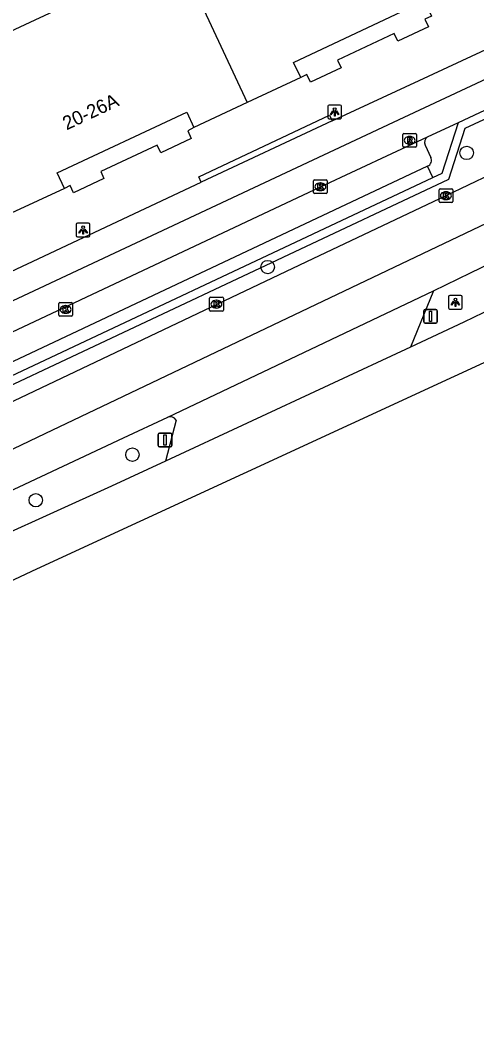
# Model space of a CAD drawing. Extents: x 158352 to 159489, y 383828 to 384597.
# Drawn here: x 159032.7 to 159066, y 383862.1 to 383935.6 of the extents above; entities that cross this region are included whole.
import ezdxf

# ---------------------------------------------------------------- set-up
doc = ezdxf.new("R2010")
doc.units = 0
for name, color, linetype in [('IMGEO_Afsluitpaal', 7, 'Continuous'), ('IMGEO_Berm_groen', 7, 'Continuous'), ('IMGEO_Boom', 7, 'Continuous'), ('IMGEO_Fietspad_gesloten', 7, 'Continuous'), ('IMGEO_Haag', 7, 'Continuous'), ('IMGEO_Kolk', 7, 'Continuous'), ('IMGEO_Lichtpunt', 7, 'Continuous'), ('IMGEO_OVBaan_gesloten', 7, 'Continuous'), ('IMGEO_Pand', 7, 'Continuous'), ('IMGEO_Pand_nummerreeks', 7, 'Continuous'), ('IMGEO_Parkeervlak_open', 7, 'Continuous'), ('IMGEO_Rijbaan_lokaal_open', 7, 'Continuous'), ('IMGEO_Rijbaan_regionaal_gesloten', 7, 'Continuous'), ('IMGEO_Rioolput', 7, 'Continuous'), ('IMGEO_Voetpad_open', 7, 'Continuous')]:
    doc.layers.add(name, color=color, linetype=linetype)

msp = doc.modelspace()

# ---------------------------------------------------------------- linework, layer by layer
at = {"layer": 'IMGEO_Afsluitpaal'}
for p, q in [((159062.163, 383913.652), (159062.163, 383914.452)), ((159062.163, 383914.452), (159062.163, 383913.652)), ((159062.263, 383914.552), (159063.053, 383914.552)), ((159063.053, 383914.552), (159062.263, 383914.552)), ((159063.153, 383914.452), (159063.153, 383913.652)), ((159063.153, 383913.652), (159063.153, 383914.452)), ((159063.053, 383913.552), (159062.263, 383913.552)), ((159062.263, 383913.552), (159063.053, 383913.552)), ((159042.812, 383904.628), (159042.812, 383905.428)), ((159042.812, 383905.428), (159042.812, 383904.628)), ((159042.912, 383905.528), (159043.702, 383905.528)), ((159043.702, 383905.528), (159042.912, 383905.528)), ((159043.802, 383905.428), (159043.802, 383904.628)), ((159043.802, 383904.628), (159043.802, 383905.428)), ((159043.702, 383904.528), (159042.912, 383904.528)), ((159042.912, 383904.528), (159043.702, 383904.528))]:
    msp.add_line(p, q, dxfattribs=at)
for points in [[(159062.583, 383914.427), (159062.733, 383914.427), (159062.733, 383913.677), (159062.583, 383913.677), (159062.583, 383914.427)], [(159043.232, 383905.403), (159043.382, 383905.403), (159043.382, 383904.653), (159043.232, 383904.653), (159043.232, 383905.403)]]:
    msp.add_lwpolyline(points, dxfattribs=at)
for centre, start, end in [((159062.263, 383914.452), 90, 180), ((159062.263, 383914.452), 90, 180), ((159063.053, 383914.452), 0, 90), ((159063.053, 383914.452), 360, 90), ((159062.263, 383913.652), 180, 270), ((159062.263, 383913.652), 180, 270), ((159063.053, 383913.652), 270, 0), ((159063.053, 383913.652), 270, 0), ((159042.912, 383905.428), 90, 180), ((159042.912, 383905.428), 90, 180), ((159043.702, 383905.428), 0, 90), ((159043.702, 383905.428), 360, 90), ((159042.912, 383904.628), 180, 270), ((159042.912, 383904.628), 180, 270), ((159043.702, 383904.628), 270, 0), ((159043.702, 383904.628), 270, 0)]:
    msp.add_arc(centre, 0.1, start, end, dxfattribs=at)
at = {"layer": 'IMGEO_Berm_groen'}
for points in [[(159062.868, 383915.915), (159061.206, 383911.809)], [(159044.12, 383906.482), (159043.343, 383903.494)]]:
    msp.add_lwpolyline(points, dxfattribs=at)
msp.add_arc((159043.68, 383906.22), 0.512, 30.78481, 110.35452, dxfattribs=at)
at = {"layer": 'IMGEO_Boom'}
for centre in [(159065.293, 383925.959), (159050.788, 383917.641), (159040.928, 383903.965), (159033.89, 383900.646)]:
    msp.add_circle(centre, 0.489, dxfattribs=at)
at = {"layer": 'IMGEO_Fietspad_gesloten'}
for points in [[(159055.497, 383928.303), (159061.826, 383931.249), (159074.308, 383937.038), (159079.821, 383939.628)], [(159055.497, 383928.303), (159045.946, 383923.819)], [(159021.051, 383912.119), (159025.103, 383914.025), (159045.946, 383923.819)]]:
    msp.add_lwpolyline(points, dxfattribs=at)
at = {"layer": 'IMGEO_Haag'}
for points in [[(159007.91, 383899.013), (159009.125, 383898.3), (159027.75, 383907.001), (159063.998, 383924.056), (159065.19, 383927.769), (159069.946, 383929.975)], [(159062.83, 383924.169), (159063.506, 383924.487), (159064.693, 383928.182)]]:
    msp.add_lwpolyline(points, dxfattribs=at)
at = {"layer": 'IMGEO_Kolk'}
for p, q in [((159054.13, 383923.07), (159054.13, 383923.922)), ((159054.205, 383923.996), (159055.057, 383923.996)), ((159055.131, 383923.922), (159055.131, 383923.07)), ((159054.641, 383923.216), (159054.616, 383923.216)), ((159054.618, 383923.776), (159054.643, 383923.776)), ((159063.278, 383922.417), (159063.278, 383923.269)), ((159063.353, 383923.343), (159064.205, 383923.343)), ((159063.766, 383923.123), (159063.791, 383923.123)), ((159064.279, 383923.269), (159064.279, 383922.417)), ((159055.057, 383922.996), (159054.205, 383922.996)), ((159064.205, 383922.343), (159063.353, 383922.343)), ((159063.789, 383922.563), (159063.764, 383922.563)), ((159035.564, 383914.126), (159035.564, 383914.978)), ((159035.639, 383915.052), (159036.491, 383915.052)), ((159036.565, 383914.978), (159036.565, 383914.126)), ((159046.556, 383914.51), (159046.556, 383915.362)), ((159046.631, 383915.436), (159047.483, 383915.436)), ((159047.044, 383915.216), (159047.069, 383915.216)), ((159047.557, 383915.362), (159047.557, 383914.51)), ((159036.075, 383914.272), (159036.05, 383914.272)), ((159036.052, 383914.832), (159036.077, 383914.832)), ((159047.483, 383914.436), (159046.631, 383914.436)), ((159047.067, 383914.656), (159047.042, 383914.656)), ((159036.491, 383914.052), (159035.639, 383914.052))]:
    msp.add_line(p, q, dxfattribs=at)
for points in [[(159054.13, 383923.07), (159054.13, 383923.922)], [(159054.205, 383923.996), (159055.057, 383923.996)], [(159055.131, 383923.922), (159055.131, 383923.07)], [(159054.451, 383923.696), (159054.574, 383923.696), (159054.574, 383923.545), (159054.704, 383923.696), (159054.868, 383923.696), (159054.722, 383923.545), (159054.875, 383923.296), (159054.723, 383923.296), (159054.638, 383923.46), (159054.574, 383923.393), (159054.574, 383923.296), (159054.451, 383923.296), (159054.451, 383923.696)], [(159063.278, 383922.417), (159063.278, 383923.269)], [(159063.353, 383923.343), (159064.205, 383923.343)], [(159064.279, 383923.269), (159064.279, 383922.417)], [(159055.057, 383922.996), (159054.205, 383922.996)], [(159064.205, 383922.343), (159063.353, 383922.343)], [(159063.599, 383923.043), (159063.722, 383923.043), (159063.722, 383922.892), (159063.852, 383923.043), (159064.016, 383923.043), (159063.87, 383922.892), (159064.023, 383922.643), (159063.871, 383922.643), (159063.786, 383922.807), (159063.722, 383922.74), (159063.722, 383922.643), (159063.599, 383922.643), (159063.599, 383923.043)], [(159035.564, 383914.126), (159035.564, 383914.978)], [(159035.639, 383915.052), (159036.491, 383915.052)], [(159036.565, 383914.978), (159036.565, 383914.126)], [(159046.556, 383914.51), (159046.556, 383915.362)], [(159046.631, 383915.436), (159047.483, 383915.436)], [(159046.877, 383915.136), (159047, 383915.136), (159047, 383914.985), (159047.13, 383915.136), (159047.294, 383915.136), (159047.148, 383914.985), (159047.301, 383914.736), (159047.149, 383914.736), (159047.064, 383914.9), (159047, 383914.833), (159047, 383914.736), (159046.877, 383914.736), (159046.877, 383915.136)], [(159047.557, 383915.362), (159047.557, 383914.51)], [(159035.885, 383914.752), (159036.008, 383914.752), (159036.008, 383914.601), (159036.138, 383914.752), (159036.302, 383914.752), (159036.156, 383914.601), (159036.309, 383914.352), (159036.157, 383914.352), (159036.072, 383914.516), (159036.008, 383914.449), (159036.008, 383914.352), (159035.885, 383914.352), (159035.885, 383914.752)], [(159047.483, 383914.436), (159046.631, 383914.436)], [(159036.491, 383914.052), (159035.639, 383914.052)]]:
    msp.add_lwpolyline(points, dxfattribs=at)
for centre, start, end in [((159054.207, 383923.92), 91.55205, 178.44795), ((159054.207, 383923.92), 91.55205, 178.44795), ((159055.055, 383923.92), 1.55205, 88.44795), ((159055.055, 383923.92), 1.55205, 88.44795), ((159054.207, 383923.072), 181.55205, 268.44795), ((159054.207, 383923.072), 181.55205, 268.44795), ((159055.055, 383923.072), 271.55205, 358.44795), ((159055.055, 383923.072), 271.55205, 358.44795), ((159063.355, 383923.267), 91.55205, 178.44795), ((159063.355, 383923.267), 91.55205, 178.44795), ((159064.203, 383923.267), 1.55205, 88.44795), ((159064.203, 383923.267), 1.55205, 88.44795), ((159063.355, 383922.419), 181.55205, 268.44795), ((159063.355, 383922.419), 181.55205, 268.44795), ((159064.203, 383922.419), 271.55205, 358.44795), ((159064.203, 383922.419), 271.55205, 358.44795), ((159035.641, 383914.976), 91.55205, 178.44795), ((159035.641, 383914.976), 91.55205, 178.44795), ((159036.489, 383914.976), 1.55205, 88.44795), ((159036.489, 383914.976), 1.55205, 88.44795), ((159046.633, 383915.36), 91.55205, 178.44795), ((159046.633, 383915.36), 91.55205, 178.44795), ((159047.481, 383915.36), 1.55205, 88.44795), ((159047.481, 383915.36), 1.55205, 88.44795), ((159046.633, 383914.512), 181.55205, 268.44795), ((159046.633, 383914.512), 181.55205, 268.44795), ((159047.481, 383914.512), 271.55205, 358.44795), ((159047.481, 383914.512), 271.55205, 358.44795), ((159035.641, 383914.128), 181.55205, 268.44795), ((159035.641, 383914.128), 181.55205, 268.44795), ((159036.489, 383914.128), 271.55205, 358.44795), ((159036.489, 383914.128), 271.55205, 358.44795)]:
    msp.add_arc(centre, 0.0765, start, end, dxfattribs=at)
for centre, major_axis, ratio, start_param, end_param in [((159054.617, 383923.496), (-0.387, 0.002), 0.722429, 4.712389, 7.853982), ((159054.642, 383923.496), (-0.39, 0.002), 0.717154, 1.570796, 4.712389), ((159063.765, 383922.843), (-0.387, 0.002), 0.722429, 4.712389, 7.853982), ((159063.79, 383922.843), (-0.39, 0.002), 0.717154, 1.570796, 4.712389), ((159047.043, 383914.936), (-0.387, 0.002), 0.722429, 4.712389, 7.853982), ((159047.068, 383914.936), (-0.39, 0.002), 0.717154, 1.570796, 4.712389), ((159036.051, 383914.552), (-0.387, 0.002), 0.722429, 4.712389, 7.853982), ((159036.076, 383914.552), (-0.39, 0.002), 0.717154, 1.570796, 4.712389)]:
    msp.add_ellipse(centre, major_axis=major_axis, ratio=ratio, start_param=start_param, end_param=end_param, dxfattribs=at)
at = {"layer": 'IMGEO_Lichtpunt'}
for p, q in [((159055.174, 383929.355), (159055.174, 383928.548)), ((159055.174, 383929.355), (159055.174, 383928.548)), ((159056.076, 383929.45), (159055.268, 383929.45)), ((159056.076, 383929.45), (159055.268, 383929.45)), ((159056.17, 383928.548), (159056.17, 383929.355)), ((159056.17, 383928.548), (159056.17, 383929.355)), ((159055.268, 383928.454), (159056.076, 383928.454)), ((159055.268, 383928.454), (159056.076, 383928.454)), ((159036.836, 383920.745), (159036.836, 383919.938)), ((159036.836, 383920.745), (159036.836, 383919.938)), ((159037.738, 383920.84), (159036.93, 383920.84)), ((159037.738, 383920.84), (159036.93, 383920.84)), ((159037.832, 383919.938), (159037.832, 383920.745)), ((159037.832, 383919.938), (159037.832, 383920.745)), ((159036.93, 383919.844), (159037.738, 383919.844)), ((159036.93, 383919.844), (159037.738, 383919.844)), ((159063.969, 383915.482), (159063.969, 383914.675)), ((159063.969, 383915.482), (159063.969, 383914.675)), ((159064.871, 383915.577), (159064.063, 383915.577)), ((159064.871, 383915.577), (159064.063, 383915.577)), ((159064.965, 383914.675), (159064.965, 383915.482)), ((159064.965, 383914.675), (159064.965, 383915.482)), ((159064.063, 383914.581), (159064.871, 383914.581)), ((159064.063, 383914.581), (159064.871, 383914.581))]:
    msp.add_line(p, q, dxfattribs=at)
for points in [[(159055.548, 383929.019), (159055.587, 383928.991), (159055.399, 383928.729), (159055.361, 383928.756), (159055.548, 383929.019)], [(159055.65, 383928.971), (159055.697, 383928.971), (159055.697, 383928.649), (159055.65, 383928.649), (159055.65, 383928.971)], [(159055.76, 383928.991), (159055.798, 383929.018), (159055.985, 383928.756), (159055.946, 383928.728), (159055.76, 383928.991)], [(159037.21, 383920.409), (159037.249, 383920.381), (159037.061, 383920.119), (159037.023, 383920.146), (159037.21, 383920.409)], [(159037.312, 383920.361), (159037.359, 383920.361), (159037.359, 383920.039), (159037.312, 383920.039), (159037.312, 383920.361)], [(159037.422, 383920.381), (159037.46, 383920.408), (159037.647, 383920.146), (159037.608, 383920.118), (159037.422, 383920.381)], [(159064.343, 383915.146), (159064.382, 383915.118), (159064.194, 383914.856), (159064.156, 383914.883), (159064.343, 383915.146)], [(159064.445, 383915.098), (159064.492, 383915.098), (159064.492, 383914.776), (159064.445, 383914.776), (159064.445, 383915.098)], [(159064.555, 383915.118), (159064.593, 383915.145), (159064.78, 383914.883), (159064.741, 383914.855), (159064.555, 383915.118)]]:
    msp.add_lwpolyline(points, dxfattribs=at)
for centre in [(159055.673, 383929.153), (159037.335, 383920.543), (159064.468, 383915.28)]:
    msp.add_circle(centre, 0.0994, dxfattribs=at)
for centre, start, end in [((159055.268, 383929.355), 90, 180), ((159055.268, 383929.355), 90, 180), ((159056.076, 383929.355), 0, 90), ((159056.076, 383929.355), 0, 90), ((159055.268, 383928.548), 180, 270), ((159055.268, 383928.548), 180, 270), ((159056.076, 383928.548), 270, 0), ((159056.076, 383928.548), 270, 360), ((159036.93, 383920.745), 90, 180), ((159036.93, 383920.745), 90, 180), ((159037.738, 383920.745), 0, 90), ((159037.738, 383920.745), 0, 90), ((159036.93, 383919.938), 180, 270), ((159036.93, 383919.938), 180, 270), ((159037.738, 383919.938), 270, 0), ((159037.738, 383919.938), 270, 360), ((159064.063, 383915.482), 90, 180), ((159064.063, 383915.482), 90, 180), ((159064.871, 383915.482), 0, 90), ((159064.871, 383915.482), 0, 90), ((159064.063, 383914.675), 180, 270), ((159064.063, 383914.675), 180, 270), ((159064.871, 383914.675), 270, 0), ((159064.871, 383914.675), 270, 360)]:
    msp.add_arc(centre, 0.0946, start, end, dxfattribs=at)
at = {"layer": 'IMGEO_OVBaan_gesloten'}
for points in [[(159087.254, 383923.978), (159069.31, 383915.653), (159065.096, 383913.62), (159061.206, 383911.809)], [(159088.723, 383920.864), (159071.911, 383913.128), (159033.938, 383895.628), (159011.041, 383884.856), (158989.11, 383874.567), (158980.057, 383870.434), (158966.431, 383864.805), (158959.706, 383862.12)], [(159061.206, 383911.809), (159043.343, 383903.494)], [(159043.343, 383903.494), (159039.412, 383901.664), (159026.967, 383896.037), (159000, 383883.486), (158986.172, 383877.05), (158982.088, 383875.184), (158978.001, 383873.342), (158977.971, 383873.552), (158966.645, 383868.858), (158958.082, 383865.353)]]:
    msp.add_lwpolyline(points, dxfattribs=at)
at = {"layer": 'IMGEO_Pand'}
for points in [[(159026.991, 383932.475), (159044.205, 383940.528)], [(159044.205, 383940.528), (159049.303, 383929.63)], [(159053.193, 383931.455), (159052.677, 383932.555), (159062.223, 383937.033), (159062.739, 383935.934)], [(159053.193, 383931.455), (159049.303, 383929.63)], [(159049.303, 383929.63), (159045.414, 383927.805)], [(159035.979, 383923.378), (159035.455, 383924.496), (159044.89, 383928.922), (159045.414, 383927.805)], [(159035.979, 383923.378), (159032.099, 383921.557)]]:
    msp.add_lwpolyline(points, dxfattribs=at)
at = {"layer": 'IMGEO_Parkeervlak_open'}
msp.add_lwpolyline([(159062.26, 383926.534), (159062.682, 383925.634)], dxfattribs=at)
for centre, radius, start, end in [((159062.756, 383926.712), 0.527, 128.64796, 199.74362), ((159062.235, 383925.428), 0.493, 295.67779, 24.72445)]:
    msp.add_arc(centre, radius, start, end, dxfattribs=at)
at = {"layer": 'IMGEO_Rijbaan_lokaal_open'}
for points in [[(159075.768, 383935.579), (159060.71, 383928.546), (159027.469, 383912.965), (159000, 383900.042), (158975.95, 383888.727)], [(159064.693, 383928.182), (159069.725, 383930.533)], [(159062.427, 383927.124), (159064.693, 383928.182)], [(159007.205, 383901.218), (159017.772, 383906.172), (159025.472, 383909.772), (159054.627, 383923.497), (159062.427, 383927.124)]]:
    msp.add_lwpolyline(points, dxfattribs=at)
at = {"layer": 'IMGEO_Rijbaan_regionaal_gesloten'}
for points in [[(158954.38, 383872.748), (158959.424, 383874.994), (158968.744, 383878.324), (158979.196, 383881.255), (158987.384, 383883.719), (158993.575, 383886.05), (159008.221, 383892.91), (159034.583, 383905.498), (159067.802, 383921.349), (159075.44, 383925.02), (159084.637, 383929.44)], [(159073.543, 383927.499), (159063.78, 383922.841), (159054.081, 383918.229), (159031.302, 383907.411), (159029.29, 383906.433), (159015.521, 383899.89), (159000, 383892.461), (158999.764, 383892.348)], [(159062.868, 383915.915), (159065.564, 383917.209), (159076.317, 383922.427), (159085.894, 383926.817)], [(159043.502, 383906.7), (159062.868, 383915.915)], [(158992.107, 383882.293), (159000, 383886.068), (159026.647, 383898.814), (159040.278, 383905.183), (159043.502, 383906.7)]]:
    msp.add_lwpolyline(points, dxfattribs=at)
at = {"layer": 'IMGEO_Rioolput'}
for p, q in [((159060.636, 383926.449), (159060.636, 383927.301)), ((159060.711, 383927.375), (159061.563, 383927.375)), ((159061.124, 383927.155), (159061.149, 383927.155)), ((159061.637, 383927.301), (159061.637, 383926.449)), ((159061.563, 383926.375), (159060.711, 383926.375)), ((159061.147, 383926.595), (159061.122, 383926.595))]:
    msp.add_line(p, q, dxfattribs=at)
for points in [[(159060.636, 383926.449), (159060.636, 383927.301)], [(159060.711, 383927.375), (159061.563, 383927.375)], [(159061.225, 383927.073), (159060.973, 383927.075), (159060.973, 383926.675)], [(159060.973, 383926.675), (159061.097, 383926.675), (159061.097, 383926.837), (159061.108, 383926.837)], [(159061.151, 383926.994), (159061.097, 383926.994), (159061.097, 383926.913)], [(159061.097, 383926.913), (159061.149, 383926.913)], [(159061.155, 383926.808), (159061.226, 383926.675), (159061.366, 383926.675), (159061.301, 383926.801)], [(159061.637, 383927.301), (159061.637, 383926.449)], [(159061.563, 383926.375), (159060.711, 383926.375)]]:
    msp.add_lwpolyline(points, dxfattribs=at)
for centre, radius, start, end in [((159060.713, 383927.299), 0.0765, 91.55205, 178.44795), ((159060.713, 383927.299), 0.0765, 91.55205, 178.44795), ((159061.107, 383926.784), 0.0533, 26.02933, 88.69889), ((159061.133, 383927.102), 0.19, 274.7715, 282.96867), ((159061.157, 383926.898), 0.0964, 77.00612, 93.18647), ((159061.171, 383926.955), 0.0378, 276.66336, 79.67722), ((159061.224, 383926.963), 0.109, 350.36119, 89.41601), ((159061.222, 383926.963), 0.112, 277.58423, 350.98172), ((159061.206, 383926.748), 0.108, 29.51342, 73.79051), ((159061.561, 383927.299), 0.0765, 1.55205, 88.44795), ((159061.561, 383927.299), 0.0765, 1.55205, 88.44795), ((159060.713, 383926.451), 0.0765, 181.55205, 268.44795), ((159060.713, 383926.451), 0.0765, 181.55205, 268.44795), ((159061.561, 383926.451), 0.0765, 271.55205, 358.44795), ((159061.561, 383926.451), 0.0765, 271.55205, 358.44795)]:
    msp.add_arc(centre, radius, start, end, dxfattribs=at)
for centre, major_axis, ratio, start_param, end_param in [((159061.123, 383926.875), (-0.387, 0.002), 0.722429, 4.712389, 7.853982), ((159061.148, 383926.875), (-0.39, 0.002), 0.717154, 1.570796, 4.712389)]:
    msp.add_ellipse(centre, major_axis=major_axis, ratio=ratio, start_param=start_param, end_param=end_param, dxfattribs=at)
at = {"layer": 'IMGEO_Voetpad_open'}
for points in [[(159062.739, 383935.934), (159062.241, 383935.701), (159062.499, 383935.148), (159060.272, 383934.105), (159060.014, 383934.655), (159055.874, 383932.713), (159056.136, 383932.153), (159053.916, 383931.106), (159053.652, 383931.67), (159053.193, 383931.455)], [(159045.946, 383923.819), (159045.765, 383924.212), (159055.292, 383928.706), (159055.497, 383928.303)], [(159045.414, 383927.805), (159044.96, 383927.569), (159045.218, 383927.016), (159042.997, 383925.973), (159042.733, 383926.523), (159038.618, 383924.595), (159038.857, 383924.089), (159036.647, 383923.06), (159036.405, 383923.577), (159035.979, 383923.378)], [(159062.448, 383924.984), (159027.115, 383908.36), (159008.966, 383899.881)], [(159062.83, 383924.169), (159062.448, 383924.984)], [(159008.966, 383899.881), (159009.348, 383899.066), (159027.496, 383907.545), (159062.83, 383924.169)]]:
    msp.add_lwpolyline(points, dxfattribs=at)

# ---------------------------------------------------------------- texts
at = {"layer": 'IMGEO_Pand_nummerreeks'}
msp.add_text('20-26A', height=1, rotation=25.13148, dxfattribs=at).set_placement((159036.134, 383927.598))

doc.saveas('drawing.dxf')
